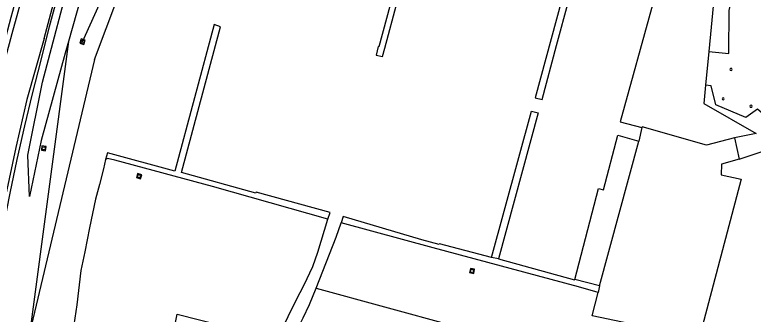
# Model space of a CAD drawing. Extents: x 133000 to 136000, y 400500 to 403500.
# Drawn here: x 133128.3 to 133299.1, y 400718 to 400787.2 of the extents above; entities that cross this region are included whole.
import ezdxf

# ---------------------------------------------------------------- set-up
doc = ezdxf.new("R2010")
doc.units = 0
for name, color, linetype in [('gg-afsc-hekwerk', 7, 'Continuous'), ('gg-bbg-hoogspanningsmast', 7, 'Continuous'), ('gg-knt-BGT kruinlijn', 7, 'Continuous'), ('gg-knt-bovenkant onderkant talud', 7, 'Continuous'), ('gg-knt-verharding', 7, 'Continuous'), ('gg-kwrk-duiker nz buis', 7, 'Continuous'), ('gt-grn-groengrens', 7, 'Continuous'), ('gt-knt-geleideconstructie', 7, 'Continuous'), ('gt-symb-rioolschacht', 7, 'Continuous')]:
    doc.layers.add(name, color=color, linetype=linetype)

# ---------------------------------------------------------------- blocks, each defined once
blk = doc.blocks.new('gt0-RS')
at = {"layer": 'gt-symb-rioolschacht'}
blk.add_lwpolyline([(-0.5, -0.5), (0.5, -0.5), (0.5, 0.5), (-0.5, 0.5)], close=True, dxfattribs=at)
blk.add_circle((0, 0), 0.375, dxfattribs=at)

msp = doc.modelspace()

# ---------------------------------------------------------------- linework, layer by layer
at = {"layer": 'gg-afsc-hekwerk'}
for p, q in [((133146.76, 400776.86), (133153.6, 400794.99)), ((133288.85, 400778.7), (133288.1, 400770.91)), ((133146.76, 400776.86), (133131.81, 400713.84))]:
    msp.add_line(p, q, dxfattribs=at)
for points in [[(133281.38, 400840.82), (133290.09, 400791.72), (133288.85, 400778.7)], [(133288.1, 400770.91), (133287.7, 400766.73), (133299.77, 400759.8)]]:
    msp.add_lwpolyline(points, dxfattribs=at)
at = {"layer": 'gg-bbg-hoogspanningsmast'}
for centre, start, end in [((133293.98, 400774.6), 0.1153, 180.3477), ((133293.98, 400774.6), 180.3468, 0.1162), ((133292.15, 400767.8), 0.3472, 180.3472), ((133292.15, 400767.8), 180.3472, 0.3472), ((133298.61, 400766.07), 0.3472, 180.3472), ((133298.61, 400766.07), 180.3472, 0.3472)]:
    msp.add_arc(centre, 0.248, start, end, dxfattribs=at)
at = {"layer": 'gg-knt-BGT kruinlijn'}
msp.add_lwpolyline([(133131.75, 400745.23), (133131.35, 400754.79), (133134.71, 400771.68), (133141.77, 400798.27), (133150.34, 400823.02), (133159.75, 400848.95), (133176.15, 400891.6), (133184.87, 400915.65), (133190.81, 400940.33), (133194.98, 400966.83)], dxfattribs=at)
at = {"layer": 'gg-knt-bovenkant onderkant talud'}
for points in [[(133213.43, 400996.89), (133208.91, 400949.39), (133204.38, 400929.05), (133196.11, 400904.15), (133187.93, 400887.44), (133174.05, 400861.75), (133158.71, 400831.58), (133149.98, 400811.88), (133145.46, 400797.81), (133140.73, 400781.05)], [(133140.73, 400781.05), (133139.98, 400778.37), (133134.45, 400758.13), (133131.75, 400745.23)]]:
    msp.add_lwpolyline(points, dxfattribs=at)
at = {"layer": 'gg-knt-verharding'}
for points in [[(133135.16, 400781.78), (133139.69, 400798.87), (133147.58, 400823.83), (133156.85, 400850.09), (133167.26, 400877.92)], [(133136.98, 400815.07), (133133.94, 400805.72), (133127.62, 400782.82), (133125.03, 400773.01), (133121.24, 400755.83), (133120.08, 400751.93), (133119.87, 400751.96)], [(133135.16, 400781.78), (133131.12, 400767.61), (133128.6, 400756.55), (133126.23, 400745.68), (133124.65, 400736.87), (133119.25, 400704.94), (133115.15, 400678.34), (133109.82, 400642.41), (133105.53, 400612.9), (133101.83, 400586.77)]]:
    msp.add_lwpolyline(points, dxfattribs=at)
at = {"layer": 'gg-kwrk-duiker nz buis'}
msp.add_line((133144.01, 400781.01), (133150.36, 400795.16), dxfattribs=at)
at = {"layer": 'gt-grn-groengrens'}
for p, q in [((133140.73, 400781.05), (133131.81, 400713.84)), ((133273.37, 400761.12), (133272.66, 400758.03)), ((133299.77, 400759.8), (133294.82, 400758.73)), ((133263.58, 400724.53), (133272.66, 400758.03)), ((133294.82, 400758.73), (133295.84, 400753.81)), ((133295.84, 400753.81), (133301.21, 400755.61)), ((133240.22, 400730.78), (133238.59, 400731.05)), ((133263.58, 400724.53), (133257.84, 400726.02)), ((133198, 400723.95), (133229.65, 400715.33)), ((133263.58, 400724.53), (133263.25, 400722.96))]:
    msp.add_line(p, q, dxfattribs=at)
for points in [[(133232.61, 400854.62), (133220.29, 400808.98), (133218.41, 400809.5), (133217.69, 400806.59), (133219.56, 400806.07), (133216.81, 400795.86), (133212.53, 400779.85), (133212.38, 400779.89), (133211.95, 400777.92), (133213.39, 400777.61), (133213.91, 400779.49), (133216.77, 400790.14), (133236.73, 400864.6)], [(133272.14, 400854.54), (133248.66, 400768.01), (133250.29, 400767.64), (133253.63, 400780.09), (133256.49, 400790.71), (133259.3, 400801.25), (133262.2, 400812), (133265.09, 400822.85)], [(133288.85, 400778.7), (133293.46, 400778.26), (133293.52, 400788.33), (133294.54, 400792.33), (133294.72, 400797.07), (133283.88, 400841.9), (133281.27, 400841.43)], [(133265.09, 400822.85), (133283.57, 400817.77), (133268.33, 400762.49), (133273.37, 400761.12)], [(133200.73, 400739.98), (133201.3, 400741.49), (133184.15, 400746.16), (133184.08, 400745.96), (133166.89, 400750.71), (133175.91, 400784.47), (133174.46, 400784.98), (133165.32, 400751.03), (133149.75, 400755.31), (133149.33, 400753.74)], [(133301.86, 400760.13), (133301.72, 400760.71), (133302.94, 400762.93), (133300.11, 400765.36), (133297.43, 400763.48), (133290.45, 400766.42), (133289.36, 400770.79), (133288.1, 400770.91)], [(133238.59, 400731.05), (133247.83, 400764.91), (133249.37, 400764.54), (133240.22, 400730.78)], [(133294.82, 400758.73), (133288.32, 400757.07), (133273.4, 400761.28), (133273.37, 400761.12)], [(133257.84, 400726.02), (133263.33, 400747.07), (133264.46, 400746.76), (133267.79, 400759.37), (133272.66, 400758.03)], [(133149.33, 400753.74), (133148.85, 400751.6), (133147.95, 400747.98), (133147.01, 400744.54), (133145.63, 400737.96), (133144.51, 400732.42), (133143.58, 400728.09), (133142.65, 400720.13), (133141.74, 400713.96)], [(133200.73, 400739.98), (133174.07, 400747.52), (133151.46, 400753.6), (133149.74, 400753.97), (133149.33, 400753.74)], [(133295.84, 400753.81), (133291.77, 400752.64), (133291.67, 400750.2), (133296.32, 400749.21), (133286.6, 400712.43)], [(133189.68, 400713.62), (133193.38, 400721.22), (133195.23, 400724.77), (133197.23, 400729), (133198.42, 400732.28), (133200.73, 400739.98)], [(133238.59, 400731.05), (133226.53, 400734.24), (133226.5, 400734.12), (133222.46, 400735.19), (133204.29, 400740.54), (133203.84, 400739.1)], [(133198, 400723.95), (133202.68, 400735.82), (133203.84, 400739.1)], [(133263.25, 400722.96), (133258.69, 400724.32), (133225.08, 400733.31), (133203.84, 400739.1)], [(133240.22, 400730.78), (133257.81, 400725.91), (133257.84, 400726.02)], [(133189.82, 400701.22), (133190.54, 400705.73), (133191.03, 400707.95), (133191.55, 400709.81), (133193.36, 400713.71), (133195.04, 400717.12), (133196.46, 400720.19), (133198, 400723.95)], [(133286.6, 400712.43), (133261.89, 400717.61), (133263.25, 400722.96)], [(133161.31, 400695.19), (133165.91, 400718.01), (133181.05, 400714.14)]]:
    msp.add_lwpolyline(points, dxfattribs=at)
at = {"layer": 'gt-knt-geleideconstructie'}
msp.add_lwpolyline([(133121.73, 400714.4), (133122.98, 400722.3), (133124.33, 400730.23), (133125.74, 400738.11), (133127.3, 400745.93), (133128.91, 400753.74), (133130.62, 400761.56), (133132.43, 400768.97), (133134.4, 400776.74), (133136.37, 400784.51), (133138.48, 400792.23), (133140.69, 400799.91), (133143.01, 400807.56), (133145.45, 400815.16), (133147.93, 400822.77), (133150.54, 400830.34), (133153.23, 400837.89), (133155.86, 400845.44), (133158.58, 400852.92), (133161.39, 400860.44), (133164.2, 400867.95), (133167.04, 400875.4), (133169.95, 400882.86)], dxfattribs=at)
msp.add_arc((133693.63, 400635.23), 586.09, 163.72093, 166.05696, dxfattribs=at)

# ---------------------------------------------------------------- block references
at = {"layer": 'gt-symb-rioolschacht'}
for p, rotation in [((133144.01, 400781.01), -108.3624684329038), ((133135.03, 400756.33), 83.96999119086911), ((133157.07, 400749.9), 163.44886324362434), ((133234.1, 400727.98), 168.81367070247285)]:
    msp.add_blockref('gt0-RS', p, dxfattribs=dict(at, rotation=rotation))

doc.saveas('drawing.dxf')
